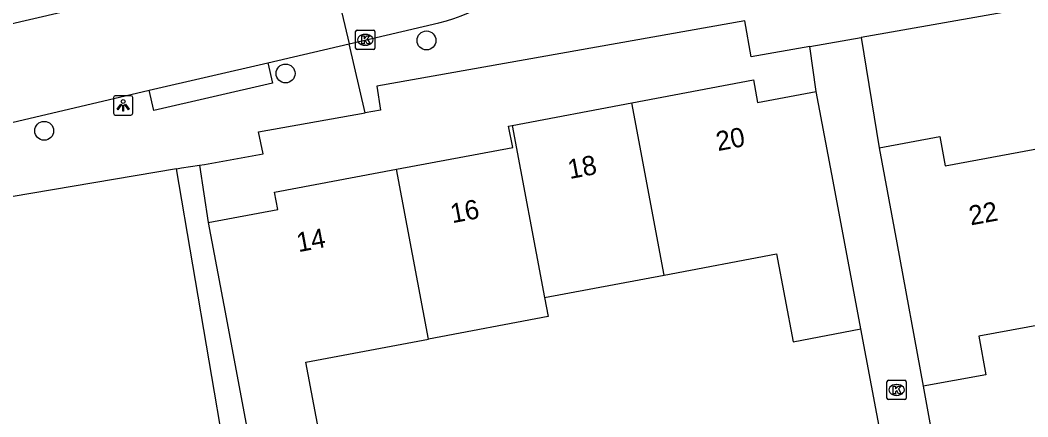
# Model space of a CAD drawing. Extents: x 157793 to 159380, y 380882 to 382313.
# Drawn here: x 158916.5 to 158968.6, y 381608.8 to 381629.3 of the extents above; entities that cross this region are included whole.
import ezdxf

# ---------------------------------------------------------------- set-up
doc = ezdxf.new("R2010")
doc.units = 0
for name, color, linetype in [('IMGEO_Boom', 7, 'Continuous'), ('IMGEO_Kolk', 7, 'Continuous'), ('IMGEO_Lichtpunt', 7, 'Continuous'), ('IMGEO_Pand', 7, 'Continuous'), ('IMGEO_Pand_nummerreeks', 7, 'Continuous'), ('IMGEO_Rijbaan_lokaal_open', 7, 'Continuous'), ('IMGEO_Voetpad_open', 7, 'Continuous')]:
    doc.layers.add(name, color=color, linetype=linetype)

msp = doc.modelspace()

# ---------------------------------------------------------------- linework, layer by layer
at = {"layer": 'IMGEO_Boom'}
for centre in [(158937.524, 381628.255), (158930.235, 381626.547), (158917.745, 381623.581)]:
    msp.add_circle(centre, 0.489, dxfattribs=at)
at = {"layer": 'IMGEO_Kolk'}
for p, q in [((158933.858, 381627.86), (158933.858, 381628.712)), ((158933.933, 381628.786), (158934.785, 381628.786)), ((158934.346, 381628.566), (158934.371, 381628.566)), ((158934.859, 381628.712), (158934.859, 381627.86)), ((158934.785, 381627.786), (158933.933, 381627.786)), ((158934.369, 381628.006), (158934.344, 381628.006)), ((158961.349, 381609.749), (158961.349, 381610.601)), ((158961.424, 381610.675), (158962.276, 381610.675)), ((158961.837, 381610.455), (158961.862, 381610.455)), ((158962.35, 381610.601), (158962.35, 381609.749)), ((158961.86, 381609.895), (158961.835, 381609.895)), ((158962.276, 381609.675), (158961.424, 381609.675))]:
    msp.add_line(p, q, dxfattribs=at)
for points in [[(158933.858, 381627.86), (158933.858, 381628.712)], [(158933.933, 381628.786), (158934.785, 381628.786)], [(158934.859, 381628.712), (158934.859, 381627.86)], [(158934.179, 381628.486), (158934.302, 381628.486), (158934.302, 381628.335), (158934.432, 381628.486), (158934.596, 381628.486), (158934.45, 381628.335), (158934.603, 381628.086), (158934.451, 381628.086), (158934.366, 381628.25), (158934.302, 381628.183), (158934.302, 381628.086), (158934.179, 381628.086), (158934.179, 381628.486)], [(158934.785, 381627.786), (158933.933, 381627.786)], [(158961.349, 381609.749), (158961.349, 381610.601)], [(158961.424, 381610.675), (158962.276, 381610.675)], [(158961.67, 381610.375), (158961.793, 381610.375), (158961.793, 381610.224), (158961.923, 381610.375), (158962.087, 381610.375), (158961.941, 381610.224), (158962.094, 381609.975), (158961.942, 381609.975), (158961.857, 381610.139), (158961.793, 381610.072), (158961.793, 381609.975), (158961.67, 381609.975), (158961.67, 381610.375)], [(158962.35, 381610.601), (158962.35, 381609.749)], [(158962.276, 381609.675), (158961.424, 381609.675)]]:
    msp.add_lwpolyline(points, dxfattribs=at)
for centre, start, end in [((158933.935, 381628.71), 91.552, 178.448), ((158933.935, 381628.71), 91.552, 178.448), ((158934.783, 381628.71), 1.552, 88.448), ((158934.783, 381628.71), 1.552, 88.448), ((158933.935, 381627.862), 181.552, 268.448), ((158933.935, 381627.862), 181.552, 268.448), ((158934.783, 381627.862), 271.552, 358.448), ((158934.783, 381627.862), 271.552, 358.448), ((158961.426, 381610.599), 91.552, 178.448), ((158961.426, 381610.599), 91.552, 178.448), ((158962.274, 381610.599), 1.552, 88.448), ((158962.274, 381610.599), 1.552, 88.448), ((158961.426, 381609.751), 181.552, 268.448), ((158961.426, 381609.751), 181.552, 268.448), ((158962.274, 381609.751), 271.552, 358.448), ((158962.274, 381609.751), 271.552, 358.448)]:
    msp.add_arc(centre, 0.0765, start, end, dxfattribs=at)
for centre, major_axis, ratio, start_param, end_param in [((158934.345, 381628.286), (-0.387, 0.002), 0.722429, 4.712389, 7.853982), ((158934.37, 381628.286), (-0.39, 0.002), 0.717154, 1.570796, 4.712389), ((158961.836, 381610.175), (-0.387, 0.002), 0.722429, 4.712389, 7.853982), ((158961.861, 381610.175), (-0.39, 0.002), 0.717154, 1.570796, 4.712389)]:
    msp.add_ellipse(centre, major_axis=major_axis, ratio=ratio, start_param=start_param, end_param=end_param, dxfattribs=at)
at = {"layer": 'IMGEO_Lichtpunt'}
for p, q in [((158921.331, 381625.297), (158921.331, 381624.49)), ((158921.331, 381625.297), (158921.331, 381624.49)), ((158922.233, 381625.392), (158921.425, 381625.392)), ((158922.233, 381625.392), (158921.425, 381625.392)), ((158922.327, 381624.49), (158922.327, 381625.297)), ((158922.327, 381624.49), (158922.327, 381625.297)), ((158921.425, 381624.396), (158922.233, 381624.396)), ((158921.425, 381624.396), (158922.233, 381624.396))]:
    msp.add_line(p, q, dxfattribs=at)
for points in [[(158921.705, 381624.961), (158921.744, 381624.933), (158921.556, 381624.671), (158921.518, 381624.698), (158921.705, 381624.961)], [(158921.807, 381624.913), (158921.854, 381624.913), (158921.854, 381624.591), (158921.807, 381624.591), (158921.807, 381624.913)], [(158921.917, 381624.933), (158921.955, 381624.96), (158922.142, 381624.698), (158922.103, 381624.67), (158921.917, 381624.933)]]:
    msp.add_lwpolyline(points, dxfattribs=at)
msp.add_circle((158921.83, 381625.095), 0.0994, dxfattribs=at)
for centre, start, end in [((158921.425, 381625.297), 90, 180), ((158921.425, 381625.297), 90, 180), ((158922.233, 381625.297), 0, 90), ((158922.233, 381625.297), 0, 90), ((158921.425, 381624.49), 180, 270), ((158921.425, 381624.49), 180, 270), ((158922.233, 381624.49), 270, 0), ((158922.233, 381624.49), 270, 360)]:
    msp.add_arc(centre, 0.0946, start, end, dxfattribs=at)
at = {"layer": 'IMGEO_Pand'}
for points in [[(158948.145, 381625.024), (158954.439, 381626.209), (158954.659, 381625.043), (158957.692, 381625.614)], [(158960.005, 381613.328), (158958.617, 381620.701), (158957.692, 381625.614)], [(158941.954, 381623.858), (158948.145, 381625.024)], [(158949.821, 381616.117), (158948.145, 381625.024)], [(158935.971, 381621.59), (158941.985, 381622.722), (158941.777, 381623.825), (158941.954, 381623.858)], [(158941.954, 381623.858), (158943.64, 381614.953)], [(158960.951, 381622.704), (158964.084, 381623.28), (158964.36, 381621.775), (158970.591, 381622.921)], [(158960.951, 381622.704), (158961.855, 381617.787), (158963.221, 381610.363)], [(158926.233, 381618.83), (158929.831, 381619.507), (158929.662, 381620.402), (158935.971, 381621.59)], [(158937.623, 381612.807), (158935.971, 381621.59)], [(158926.233, 381618.83), (158927.158, 381613.917), (158928.541, 381606.567)], [(158949.821, 381616.117), (158955.635, 381617.211), (158956.491, 381612.666), (158960.005, 381613.328)], [(158943.64, 381614.953), (158949.821, 381616.117)], [(158943.64, 381614.953), (158943.825, 381613.975), (158937.623, 381612.807)], [(158972.217, 381614.077), (158966.097, 381612.952), (158966.464, 381610.959), (158963.221, 381610.363)], [(158928.541, 381606.567), (158932.105, 381607.237), (158931.281, 381611.613), (158937.623, 381612.807)]]:
    msp.add_lwpolyline(points, dxfattribs=at)
at = {"layer": 'IMGEO_Rijbaan_lokaal_open'}
for points in [[(158932.387, 381632.9), (158913.4, 381628.496)], [(158932.387, 381632.9), (158933.518, 381628.081)], [(158933.518, 381628.081), (158938.159, 381629.165)], [(158929.315, 381627.1), (158933.518, 381628.081)], [(158923.176, 381625.684), (158929.315, 381627.1)], [(158897.81, 381619.723), (158923.176, 381625.684)]]:
    msp.add_lwpolyline(points, dxfattribs=at)
msp.add_arc((158936.662, 381636.08), 7.075, 282.212, 334.6063, dxfattribs=at)
at = {"layer": 'IMGEO_Voetpad_open'}
for points in [[(158985.004, 381632.829), (158960.022, 381628.413)], [(158957.354, 381627.94), (158954.325, 381627.414), (158953.997, 381629.275), (158934.954, 381625.894), (158935.143, 381624.656), (158934.352, 381624.513)], [(158934.352, 381624.513), (158933.518, 381628.081)], [(158957.354, 381627.94), (158960.022, 381628.413)], [(158960.022, 381628.413), (158960.951, 381622.704)], [(158957.692, 381625.614), (158957.354, 381627.94)], [(158929.315, 381627.1), (158929.563, 381626.046), (158923.413, 381624.625), (158923.176, 381625.684)], [(158925.784, 381621.803), (158926.046, 381621.843), (158929.07, 381622.39), (158928.837, 381623.519), (158934.352, 381624.513)], [(158924.598, 381621.62), (158924.842, 381621.661), (158925.784, 381621.803)], [(158925.784, 381621.803), (158926.233, 381618.83)], [(158924.598, 381621.62), (158898.905, 381617.265)], [(158927.124, 381606.713), (158924.598, 381621.62)], [(158962.435, 381600.423), (158960.005, 381613.328)], [(158963.221, 381610.363), (158964.948, 381600.88)]]:
    msp.add_lwpolyline(points, dxfattribs=at)

# ---------------------------------------------------------------- texts
at = {"layer": 'IMGEO_Pand_nummerreeks'}
for s, rotation, p in [('20', 10.6628, (158952.606, 381622.527)), ('18', 10.6628, (158944.936, 381621.082)), ('16', 10.662, (158938.861, 381618.797)), ('22', 10.4189, (158965.687, 381618.684)), ('14', 10.662, (158930.901, 381617.298))]:
    msp.add_text(s, height=1, rotation=rotation, dxfattribs=at).set_placement(p)

doc.saveas('drawing.dxf')
